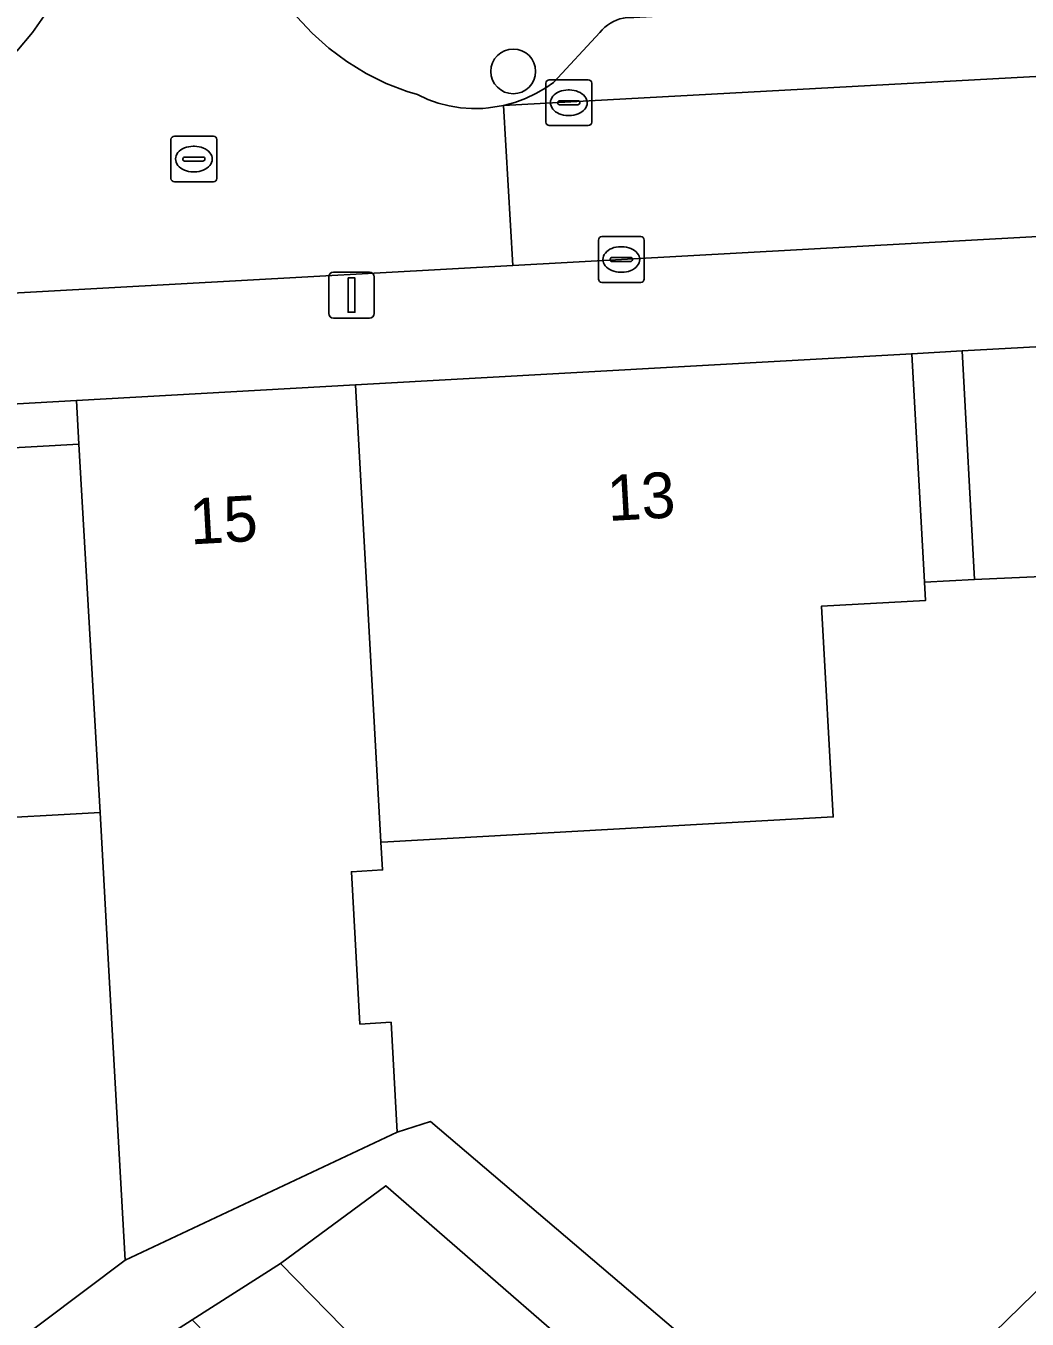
# Model space of a CAD drawing. Extents: x 160856 to 161310, y 384024 to 384878.
# Drawn here: x 161061.39 to 161083.27, y 384692.02 to 384720.28 of the extents above; entities that cross this region are included whole.
import ezdxf

# ---------------------------------------------------------------- set-up
doc = ezdxf.new("R2010")
doc.units = 0
for name, color, linetype in [('IMGEO_Boom', 7, 'Continuous'), ('IMGEO_Erf', 7, 'Continuous'), ('IMGEO_Kolk', 7, 'Continuous'), ('IMGEO_Lichtmast', 7, 'Continuous'), ('IMGEO_Pand', 7, 'Continuous'), ('IMGEO_Pand_nummerreeks', 7, 'Continuous'), ('IMGEO_Pand_overbouw', 7, 'Continuous'), ('IMGEO_Parkeervlak_open', 7, 'Continuous'), ('IMGEO_Rijbaan_lokaal_open', 7, 'Continuous'), ('IMGEO_Rioolput', 7, 'Continuous'), ('IMGEO_Voetpad_open', 7, 'Continuous')]:
    doc.layers.add(name, color=color, linetype=linetype)

msp = doc.modelspace()

# ---------------------------------------------------------------- linework, layer by layer
at = {"layer": 'IMGEO_Boom'}
msp.add_circle((161072.041, 384719.285), 0.489, dxfattribs=at)
at = {"layer": 'IMGEO_Erf'}
for points in [[(161080.748, 384713.117), (161081.029, 384708.125), (161082.119, 384708.186), (161081.846, 384713.178)], [(161062.499, 384712.093), (161050.754, 384711.435), (161050.807, 384710.487), (161056.557, 384710.808), (161062.552, 384711.142)], [(161066.956, 384693.238), (161072.745, 384687.321), (161075.224, 384689.747), (161069.256, 384694.938)]]:
    msp.add_lwpolyline(points, close=True, dxfattribs=at)
for points in [[(161085.546, 384708.334), (161082.119, 384708.186), (161081.029, 384708.125), (161081.051, 384707.726), (161078.775, 384707.599), (161079.034, 384702.997), (161069.3, 384702.45), (161069.152, 384702.442), (161069.186, 384701.836), (161068.505, 384701.798), (161068.691, 384698.47), (161069.372, 384698.508), (161069.506, 384696.104), (161070.236, 384696.337), (161079.327, 384688.593), (161085.753, 384694.857)], [(161059.064, 384689.933), (161063.56, 384693.314), (161063.201, 384699.766), (161063.016, 384703.093), (161060.121, 384702.932), (161060.573, 384694.823), (161058.025, 384694.681), (161058.011, 384694.923), (161057.506, 384694.895), (161057.318, 384697.209), (161054.966, 384697.106), (161054.349, 384697.072), (161054.307, 384697.818), (161051.522, 384697.663), (161052.077, 384687.681)]]:
    msp.add_lwpolyline(points, dxfattribs=at)
at = {"layer": 'IMGEO_Kolk'}
for p, q in [((161072.755, 384718.175), (161072.755, 384719.027)), ((161072.83, 384719.101), (161073.682, 384719.101)), ((161073.243, 384718.881), (161073.268, 384718.881)), ((161073.756, 384719.027), (161073.756, 384718.175)), ((161073.014, 384718.595), (161073.014, 384718.607)), ((161073.057, 384718.644), (161073.455, 384718.644)), ((161073.498, 384718.607), (161073.498, 384718.595)), ((161073.452, 384718.558), (161073.054, 384718.558)), ((161073.266, 384718.321), (161073.241, 384718.321)), ((161073.682, 384718.101), (161072.83, 384718.101)), ((161073.902, 384714.749), (161073.902, 384715.601)), ((161073.977, 384715.675), (161074.829, 384715.675)), ((161074.903, 384715.601), (161074.903, 384714.749)), ((161074.204, 384715.218), (161074.602, 384715.218)), ((161074.39, 384715.455), (161074.415, 384715.455)), ((161074.161, 384715.169), (161074.161, 384715.181)), ((161074.599, 384715.132), (161074.201, 384715.132)), ((161074.645, 384715.181), (161074.645, 384715.169)), ((161074.829, 384714.675), (161073.977, 384714.675)), ((161074.413, 384714.895), (161074.388, 384714.895))]:
    msp.add_line(p, q, dxfattribs=at)
for points in [[(161072.755, 384718.175), (161072.755, 384719.027)], [(161072.83, 384719.101), (161073.682, 384719.101)], [(161073.756, 384719.027), (161073.756, 384718.175)], [(161073.682, 384718.101), (161072.83, 384718.101)], [(161073.902, 384714.749), (161073.902, 384715.601)], [(161073.977, 384715.675), (161074.829, 384715.675)], [(161074.903, 384715.601), (161074.903, 384714.749)], [(161074.829, 384714.675), (161073.977, 384714.675)]]:
    msp.add_lwpolyline(points, dxfattribs=at)
for centre, radius, start, end in [((161072.832, 384719.025), 0.0765, 91.552, 178.448), ((161072.832, 384719.025), 0.0765, 91.552, 178.448), ((161073.68, 384719.025), 0.0765, 1.552, 88.448), ((161073.68, 384719.025), 0.0765, 1.552, 88.448), ((161073.054, 384718.604), 0.0403, 85.8775, 175.7526), ((161073.051, 384718.594), 0.0366, 178.938, 274.7102), ((161073.455, 384718.601), 0.043, 264.8664, 352.4533), ((161073.459, 384718.606), 0.0386, 1.7309, 96.639), ((161072.832, 384718.177), 0.0765, 181.552, 268.448), ((161072.832, 384718.177), 0.0765, 181.552, 268.448), ((161073.68, 384718.177), 0.0765, 271.552, 358.448), ((161073.68, 384718.177), 0.0765, 271.552, 358.448), ((161073.979, 384715.599), 0.0765, 91.552, 178.448), ((161073.979, 384715.599), 0.0765, 91.552, 178.448), ((161074.827, 384715.599), 0.0765, 1.552, 88.448), ((161074.827, 384715.599), 0.0765, 1.552, 88.448), ((161074.201, 384715.178), 0.0403, 85.8775, 175.7526), ((161074.606, 384715.18), 0.0386, 1.7309, 96.639), ((161074.198, 384715.168), 0.0366, 178.938, 274.7102), ((161074.602, 384715.175), 0.043, 264.8664, 352.4533), ((161073.979, 384714.751), 0.0765, 181.552, 268.448), ((161073.979, 384714.751), 0.0765, 181.552, 268.448), ((161074.827, 384714.751), 0.0765, 271.552, 358.448), ((161074.827, 384714.751), 0.0765, 271.552, 358.448)]:
    msp.add_arc(centre, radius, start, end, dxfattribs=at)
for centre, major_axis, ratio, start_param, end_param in [((161073.242, 384718.601), (-0.387, 0.002), 0.722429, 4.712389, 7.853982), ((161073.267, 384718.601), (-0.39, 0.002), 0.717154, 1.570796, 4.712389), ((161074.389, 384715.175), (-0.387, 0.002), 0.722429, 4.712389, 7.853982), ((161074.414, 384715.175), (-0.39, 0.002), 0.717154, 1.570796, 4.712389)]:
    msp.add_ellipse(centre, major_axis=major_axis, ratio=ratio, start_param=start_param, end_param=end_param, dxfattribs=at)
at = {"layer": 'IMGEO_Lichtmast'}
for p, q in [((161068.012, 384713.996), (161068.012, 384714.796)), ((161068.012, 384714.796), (161068.012, 384713.996)), ((161068.112, 384714.896), (161068.902, 384714.896)), ((161068.902, 384714.896), (161068.112, 384714.896)), ((161069.002, 384714.796), (161069.002, 384713.996)), ((161069.002, 384713.996), (161069.002, 384714.796)), ((161068.902, 384713.896), (161068.112, 384713.896)), ((161068.112, 384713.896), (161068.902, 384713.896))]:
    msp.add_line(p, q, dxfattribs=at)
msp.add_lwpolyline([(161068.432, 384714.771), (161068.582, 384714.771), (161068.582, 384714.021), (161068.432, 384714.021), (161068.432, 384714.771)], dxfattribs=at)
for centre, start, end in [((161068.112, 384714.796), 90, 180), ((161068.112, 384714.796), 90, 180), ((161068.902, 384714.796), 0, 90), ((161068.902, 384714.796), 360, 90), ((161068.112, 384713.996), 180, 270), ((161068.112, 384713.996), 180, 270), ((161068.902, 384713.996), 270, 0), ((161068.902, 384713.996), 270, 0)]:
    msp.add_arc(centre, 0.1, start, end, dxfattribs=at)
at = {"layer": 'IMGEO_Pand'}
for points in [[(161097.096, 384707.169), (161096.723, 384713.991), (161081.846, 384713.178), (161082.119, 384708.186), (161085.546, 384708.334), (161085.645, 384706.524), (161088.476, 384706.684), (161088.617, 384704.156), (161088.049, 384704.147), (161087.809, 384703.308), (161089.056, 384703.807), (161092.27, 384703.984), (161092.111, 384706.895)], [(161078.775, 384707.599), (161081.051, 384707.726), (161081.029, 384708.125), (161080.748, 384713.117), (161068.593, 384712.435), (161069.152, 384702.442), (161069.3, 384702.45), (161079.034, 384702.997)], [(161068.593, 384712.435), (161062.499, 384712.093), (161062.552, 384711.142), (161063.016, 384703.093), (161063.201, 384699.766), (161063.56, 384693.314), (161069.506, 384696.104), (161069.372, 384698.508), (161068.691, 384698.47), (161068.505, 384701.798), (161069.186, 384701.836), (161069.152, 384702.442)], [(161062.552, 384711.142), (161056.557, 384710.808), (161057.318, 384697.209), (161057.506, 384694.895), (161058.011, 384694.923), (161058.025, 384694.681), (161060.573, 384694.823), (161060.121, 384702.932), (161063.016, 384703.093)], [(161085.753, 384694.857), (161079.327, 384688.593), (161079.464, 384688.452), (161082.942, 384684.859), (161089.608, 384691.356)], [(161065.029, 384692.007), (161066.012, 384691.003), (161065.713, 384690.71), (161077.149, 384679.021), (161081.588, 384683.366), (161078.057, 384686.906), (161075.224, 384689.747), (161072.745, 384687.321), (161066.956, 384693.238)]]:
    msp.add_lwpolyline(points, close=True, dxfattribs=at)
at = {"layer": 'IMGEO_Pand_overbouw'}
msp.add_lwpolyline([(161081.029, 384708.125), (161082.119, 384708.186), (161081.846, 384713.178), (161080.748, 384713.117)], close=True, dxfattribs=at)
at = {"layer": 'IMGEO_Parkeervlak_open'}
msp.add_lwpolyline([(161116.687, 384722.757), (161074.676, 384720.464), (161074.599, 384720.466), (161074.523, 384720.462), (161074.447, 384720.451), (161074.373, 384720.433), (161074.3, 384720.408), (161074.23, 384720.377), (161074.163, 384720.34), (161074.099, 384720.297), (161074.04, 384720.249), (161073.985, 384720.195), (161073.935, 384720.136), (161072.919, 384719.041), (161072.756, 384718.927), (161072.538, 384718.799), (161072.311, 384718.692), (161072.074, 384718.605), (161071.831, 384718.54), (161119.802, 384721.162)], dxfattribs=at)
at = {"layer": 'IMGEO_Rijbaan_lokaal_open'}
msp.add_lwpolyline([(161071.831, 384718.54), (161072.03, 384715.044), (161101.964, 384716.699), (161108.035, 384717.035), (161121.139, 384717.759), (161120.943, 384721.23), (161119.828, 384721.163), (161119.802, 384721.162)], close=True, dxfattribs=at)
for points in [[(161061.842, 384720.573), (161061.537, 384720.135), (161061.194, 384719.726)], [(161057.268, 384714.228), (161072.03, 384715.044), (161071.831, 384718.54), (161071.504, 384718.487), (161071.378, 384718.476), (161071.132, 384718.472), (161070.886, 384718.49), (161070.643, 384718.53), (161070.405, 384718.592), (161070.173, 384718.674), (161069.949, 384718.777), (161069.727, 384718.847), (161069.269, 384719.024), (161068.828, 384719.242), (161068.409, 384719.498), (161068.015, 384719.79), (161067.648, 384720.117), (161067.312, 384720.475)]]:
    msp.add_lwpolyline(points, dxfattribs=at)
at = {"layer": 'IMGEO_Rioolput'}
for p, q in [((161064.564, 384716.944), (161064.564, 384717.796)), ((161064.639, 384717.87), (161065.491, 384717.87)), ((161065.565, 384717.796), (161065.565, 384716.944)), ((161065.052, 384717.65), (161065.077, 384717.65)), ((161064.823, 384717.364), (161064.823, 384717.376)), ((161065.261, 384717.327), (161064.863, 384717.327)), ((161064.866, 384717.413), (161065.264, 384717.413)), ((161065.307, 384717.376), (161065.307, 384717.364)), ((161065.075, 384717.09), (161065.05, 384717.09)), ((161065.491, 384716.87), (161064.639, 384716.87))]:
    msp.add_line(p, q, dxfattribs=at)
for points in [[(161064.564, 384716.944), (161064.564, 384717.796)], [(161064.639, 384717.87), (161065.491, 384717.87)], [(161065.565, 384717.796), (161065.565, 384716.944)], [(161065.491, 384716.87), (161064.639, 384716.87)]]:
    msp.add_lwpolyline(points, dxfattribs=at)
for centre, radius, start, end in [((161064.641, 384717.794), 0.0765, 91.552, 178.448), ((161064.641, 384717.794), 0.0765, 91.552, 178.448), ((161065.489, 384717.794), 0.0765, 1.552, 88.448), ((161065.489, 384717.794), 0.0765, 1.552, 88.448), ((161064.863, 384717.373), 0.0403, 85.8775, 175.7526), ((161064.86, 384717.363), 0.0366, 178.938, 274.7102), ((161065.264, 384717.37), 0.043, 264.8664, 352.4533), ((161065.268, 384717.375), 0.0386, 1.7309, 96.639), ((161064.641, 384716.946), 0.0765, 181.552, 268.448), ((161064.641, 384716.946), 0.0765, 181.552, 268.448), ((161065.489, 384716.946), 0.0765, 271.552, 358.448), ((161065.489, 384716.946), 0.0765, 271.552, 358.448)]:
    msp.add_arc(centre, radius, start, end, dxfattribs=at)
for centre, major_axis, ratio, start_param, end_param in [((161065.051, 384717.37), (-0.387, 0.002), 0.722429, 4.712389, 7.853982), ((161065.076, 384717.37), (-0.39, 0.002), 0.717154, 1.570796, 4.712389)]:
    msp.add_ellipse(centre, major_axis=major_axis, ratio=ratio, start_param=start_param, end_param=end_param, dxfattribs=at)
at = {"layer": 'IMGEO_Voetpad_open'}
for points in [[(161061.194, 384719.726), (161061.537, 384720.135), (161061.842, 384720.573), (161062.107, 384721.037), (161062.329, 384721.523), (161062.508, 384722.027), (161059.302, 384721.83), (161018.927, 384719.697), (161018.857, 384720.62), (161017.413, 384721.551), (161013.814, 384716.265)], [(161067.312, 384720.475), (161067.648, 384720.117), (161068.015, 384719.79), (161068.409, 384719.498), (161068.828, 384719.242), (161069.269, 384719.024), (161069.727, 384718.847), (161069.949, 384718.777), (161070.173, 384718.674), (161070.405, 384718.592), (161070.643, 384718.53), (161070.886, 384718.49), (161071.132, 384718.472), (161071.378, 384718.476), (161071.504, 384718.487), (161071.831, 384718.54), (161072.074, 384718.605), (161072.311, 384718.692), (161072.538, 384718.799), (161072.756, 384718.927), (161072.919, 384719.041), (161073.935, 384720.136), (161073.985, 384720.195), (161074.04, 384720.249), (161074.099, 384720.297)]]:
    msp.add_lwpolyline(points, dxfattribs=at)
for points in [[(161102.199, 384714.46), (161103.389, 384714.53), (161107.975, 384714.798), (161108.062, 384716.536), (161101.991, 384716.2), (161101.964, 384716.699), (161072.03, 384715.044), (161057.268, 384714.228), (161017.08, 384712.007), (161019.614, 384709.69), (161049.56, 384711.368), (161050.754, 384711.435), (161062.499, 384712.093), (161068.593, 384712.435), (161080.748, 384713.117), (161081.846, 384713.178), (161096.723, 384713.991), (161097.096, 384707.169), (161099.448, 384706.782), (161101.13, 384709.076), (161099.19, 384710.395)], [(161079.464, 384688.452), (161079.327, 384688.593), (161070.236, 384696.337), (161069.506, 384696.104), (161063.56, 384693.314), (161059.064, 384689.933), (161059.169, 384689.512), (161059.576, 384687.874), (161062.151, 384690.167), (161065.029, 384692.007), (161066.956, 384693.238), (161069.256, 384694.938), (161075.224, 384689.747), (161078.057, 384686.906), (161081.588, 384683.366), (161082.942, 384684.859)]]:
    msp.add_lwpolyline(points, close=True, dxfattribs=at)

# ---------------------------------------------------------------- texts
at = {"layer": 'IMGEO_Pand_nummerreeks'}
for s, p in [('13', (161074.12, 384709.46)), ('15', (161064.995, 384708.948))]:
    msp.add_text(s, height=1, rotation=3.2143, dxfattribs=at).set_placement(p)

doc.saveas('drawing.dxf')
